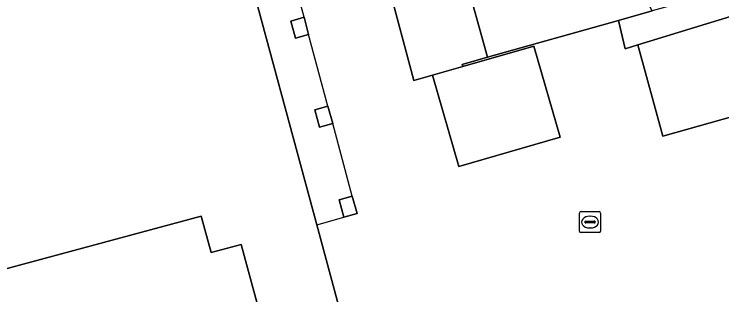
# Model space of a CAD drawing. Extents: x 159716 to 160783, y 383290 to 384031.
# Drawn here: x 159864.38 to 159897.89, y 383620.69 to 383634.01 of the extents above; entities that cross this region are included whole.
import ezdxf

# ---------------------------------------------------------------- set-up
doc = ezdxf.new("R2010")
doc.units = 0
for name, color, linetype in [('IMGEO_Groenvoorziening', 7, 'Continuous'), ('IMGEO_Kolk', 7, 'Continuous'), ('IMGEO_Pand', 7, 'Continuous'), ('IMGEO_Pand_overbouw', 7, 'Continuous'), ('IMGEO_Parkeervlak_open', 7, 'Continuous'), ('IMGEO_Rijbaan_lokaal_open', 7, 'Continuous'), ('IMGEO_Voetpad_open', 7, 'Continuous')]:
    doc.layers.add(name, color=color, linetype=linetype)

msp = doc.modelspace()

# ---------------------------------------------------------------- linework, layer by layer
at = {"layer": 'IMGEO_Groenvoorziening'}
msp.add_lwpolyline([(159984.513, 383668.305), (159979.602, 383660.119), (159979.124, 383659.971), (159932.033, 383645.41), (159927.901, 383644.185), (159922.543, 383642.597), (159904.273, 383636.97), (159900.553, 383635.781), (159897.181, 383634.886), (159894.592, 383634.158), (159892.998, 383633.71), (159893.313, 383632.369), (159893.909, 383632.552), (159910.734, 383637.727), (159910.636, 383638.057), (159924.854, 383642.272), (159925.092, 383641.47), (159928.97, 383642.619)], dxfattribs=at)
at = {"layer": 'IMGEO_Kolk'}
for p, q in [((159891.223, 383624.643), (159892.075, 383624.643)), ((159891.148, 383623.717), (159891.148, 383624.569)), ((159891.636, 383624.423), (159891.661, 383624.423)), ((159892.149, 383624.569), (159892.149, 383623.717)), ((159891.407, 383624.137), (159891.407, 383624.149)), ((159891.845, 383624.1), (159891.447, 383624.1)), ((159891.45, 383624.186), (159891.848, 383624.186)), ((159891.891, 383624.149), (159891.891, 383624.137)), ((159892.075, 383623.643), (159891.223, 383623.643)), ((159891.659, 383623.863), (159891.634, 383623.863))]:
    msp.add_line(p, q, dxfattribs=at)
for points in [[(159891.223, 383624.643), (159892.075, 383624.643)], [(159891.148, 383623.717), (159891.148, 383624.569)], [(159892.149, 383624.569), (159892.149, 383623.717)], [(159892.075, 383623.643), (159891.223, 383623.643)]]:
    msp.add_lwpolyline(points, dxfattribs=at)
for centre, radius, start, end in [((159891.225, 383624.567), 0.0765, 91.552, 178.448), ((159891.225, 383624.567), 0.0765, 91.552, 178.448), ((159892.073, 383624.567), 0.0765, 1.552, 88.448), ((159892.073, 383624.567), 0.0765, 1.552, 88.448), ((159891.447, 383624.146), 0.0403, 85.8775, 175.7526), ((159891.444, 383624.136), 0.0366, 178.938, 274.7102), ((159891.848, 383624.143), 0.043, 264.8664, 352.4533), ((159891.852, 383624.148), 0.0386, 1.7309, 96.639), ((159891.225, 383623.719), 0.0765, 181.552, 268.448), ((159891.225, 383623.719), 0.0765, 181.552, 268.448), ((159892.073, 383623.719), 0.0765, 271.552, 358.448), ((159892.073, 383623.719), 0.0765, 271.552, 358.448)]:
    msp.add_arc(centre, radius, start, end, dxfattribs=at)
for centre, major_axis, ratio, start_param, end_param in [((159891.635, 383624.143), (-0.387, 0.002), 0.722429, 4.712389, 7.853982), ((159891.66, 383624.143), (-0.39, 0.002), 0.717154, 1.570796, 4.712389)]:
    msp.add_ellipse(centre, major_axis=major_axis, ratio=ratio, start_param=start_param, end_param=end_param, dxfattribs=at)
at = {"layer": 'IMGEO_Pand'}
for points in [[(159886.801, 383631.969), (159892.998, 383633.71), (159894.592, 383634.158), (159889.499, 383643.81), (159885.275, 383641.589), (159887.178, 383637.776), (159887.016, 383637.454), (159887.462, 383636.742), (159885.705, 383635.901)], [(159885.622, 383631.523), (159885.594, 383631.619), (159886.801, 383631.969), (159885.705, 383635.901), (159887.462, 383636.742), (159887.016, 383637.454), (159887.178, 383637.776), (159885.275, 383641.589), (159883.873, 383640.852), (159880.882, 383639.978), (159883.304, 383630.856), (159884.187, 383631.11)], [(159878.109, 383633.858), (159877.475, 383633.676), (159877.71, 383632.86), (159878.326, 383633.037)], [(159879.232, 383629.643), (159878.612, 383629.468), (159878.846, 383628.64), (159879.466, 383628.815)], [(159880.384, 383625.377), (159879.766, 383625.204), (159879.998, 383624.374), (159880.616, 383624.547)]]:
    msp.add_lwpolyline(points, close=True, dxfattribs=at)
for points in [[(159879.981, 383619.319), (159878.711, 383624.018), (159875.198, 383637.054), (159874.741, 383637.677), (159874.059, 383638.044), (159873.267, 383638.119), (159872.765, 383637.987), (159872.701, 383638.204), (159872.327, 383638.103), (159872.286, 383638.092), (159871.547, 383637.893), (159871.604, 383637.681), (159863.994, 383635.627)], [(159838.335, 383614.999), (159873.243, 383624.427), (159873.715, 383622.691), (159875.128, 383623.071), (159877.376, 383614.802), (159877.821, 383614.924), (159878.961, 383610.943), (159877.066, 383610.416), (159877.484, 383608.667), (159849.848, 383601.197)]]:
    msp.add_lwpolyline(points, dxfattribs=at)
at = {"layer": 'IMGEO_Pand_overbouw'}
msp.add_lwpolyline([(159875.198, 383637.054), (159878.711, 383624.018), (159879.998, 383624.374), (159879.766, 383625.204), (159880.384, 383625.377), (159879.466, 383628.815), (159878.846, 383628.64), (159878.612, 383629.468), (159879.232, 383629.643), (159878.326, 383633.037), (159877.71, 383632.86), (159877.475, 383633.676), (159878.109, 383633.858), (159877.176, 383637.308)], dxfattribs=at)
at = {"layer": 'IMGEO_Parkeervlak_open'}
for points in [[(159912.128, 383633.029), (159910.734, 383637.727), (159893.909, 383632.552), (159895.091, 383628.211)], [(159884.187, 383631.11), (159885.431, 383626.785), (159890.236, 383628.168), (159888.992, 383632.493), (159885.622, 383631.523)]]:
    msp.add_lwpolyline(points, close=True, dxfattribs=at)
at = {"layer": 'IMGEO_Rijbaan_lokaal_open'}
msp.add_lwpolyline([(159920.184, 383634.642), (159912.339, 383632.316), (159912.128, 383633.029), (159895.091, 383628.211), (159893.909, 383632.552), (159893.313, 383632.369), (159892.998, 383633.71), (159886.801, 383631.969), (159885.594, 383631.619), (159885.622, 383631.523), (159888.992, 383632.493), (159890.236, 383628.168), (159885.431, 383626.785), (159884.187, 383631.11), (159883.304, 383630.856), (159880.882, 383639.978), (159876.826, 383638.908), (159876.443, 383638.823), (159873.267, 383638.119), (159874.059, 383638.044), (159874.741, 383637.677), (159875.198, 383637.054), (159878.711, 383624.018), (159879.981, 383619.319)], dxfattribs=at)
for points in [[(159877.71, 383632.86), (159877.475, 383633.676), (159878.109, 383633.858), (159878.326, 383633.037)], [(159878.846, 383628.64), (159878.612, 383629.468), (159879.232, 383629.643), (159879.466, 383628.815)], [(159879.998, 383624.374), (159879.766, 383625.204), (159880.384, 383625.377), (159880.616, 383624.547)]]:
    msp.add_lwpolyline(points, close=True, dxfattribs=at)
at = {"layer": 'IMGEO_Voetpad_open'}
msp.add_lwpolyline([(159845.381, 383571.333), (159846.081, 383571.598), (159844.263, 383585.68), (159850.47, 383586.023), (159850.036, 383587.59), (159849.727, 383588.706), (159849.514, 383588.656), (159849.255, 383589.592), (159849.46, 383589.649), (159845.864, 383602.911), (159849.144, 383603.825), (159849.848, 383601.197), (159877.484, 383608.667), (159877.066, 383610.416), (159878.961, 383610.943), (159877.821, 383614.924), (159877.376, 383614.802), (159875.128, 383623.071), (159873.715, 383622.691), (159873.243, 383624.427), (159838.335, 383614.999), (159839.07, 383612.381), (159837.629, 383611.992), (159843.064, 383591.222)], close=True, dxfattribs=at)

doc.saveas('drawing.dxf')
